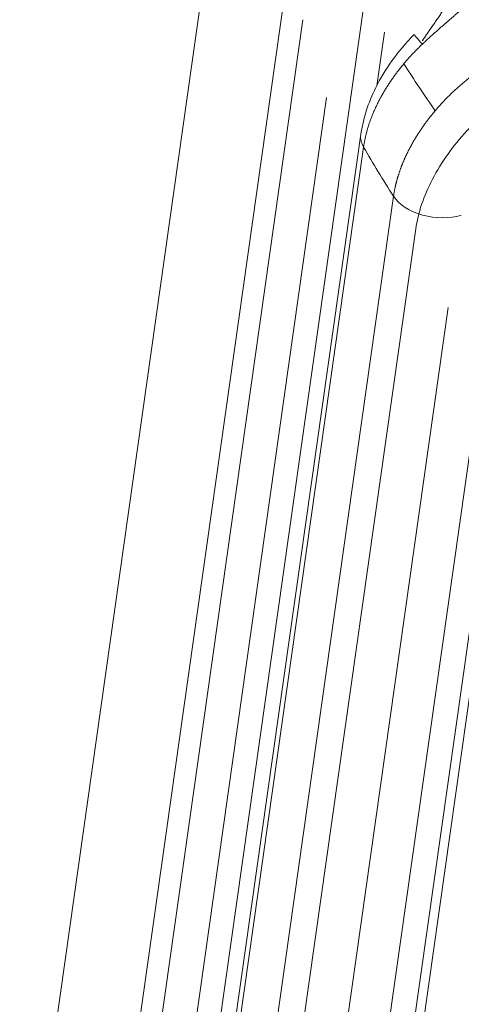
# Model space of a CAD drawing. Header units: millimetres. Extents: x 25069 to 61396, y 8621 to 21558.
# Tile 658 of 700: x 59929 to 59943, y 15965 to 15997. Entities that reach past the tile are written whole.
import ezdxf

# ---------------------------------------------------------------- set-up
doc = ezdxf.new("R2010")
doc.units = ezdxf.units.MM
doc.layers.add('10', color=7, linetype='Continuous')

msp = doc.modelspace()

# ---------------------------------------------------------------- linework, layer by layer
at = {"layer": '10', "color": 7, "linetype": 'Continuous', "lineweight": 20}
for p, q in [((59936.083, 16009.286), (59928.603, 15956.384)), ((59931.933, 15942.794), (59939.947, 15999.479)), ((59929.863, 15946.456), (59937.184, 15998.237)), ((59930.056, 15942.868), (59937.694, 15996.897)), ((59940.311, 15996.5), (59940.066, 15994.77)), ((59938.451, 15994.398), (59931.574, 15945.755)), ((59939.554, 15993.217), (59931.74, 15937.946)), ((59939.643, 15992.805), (59932.249, 15940.505)), ((59933.196, 15938.822), (59940.605, 15991.225)), ((59941.318, 15990.175), (59933.566, 15935.344)), ((59936.873, 15939.311), (59944.098, 15990.409)), ((59942.36, 15987.646), (59935.415, 15938.523)), ((59944.37, 15986.652), (59936.517, 15931.105)), ((59944.583, 15986.072), (59937.149, 15933.495))]:
    msp.add_line(p, q, dxfattribs=at)
for centre, major_axis, ratio, start_param, end_param in [((59996.045, 16004.798), (-54.458, 7.699), 0.613111, 6.157956, 6.771176), ((59942.336, 15995.366), (1.063, -1.058), 0.038055, 3.140529, 3.892691), ((59996.045, 16004.798), (-59.409, 8.399), 0.613111, 0.478507, 0.520471), ((59941.039, 15993.007), (1.485, -0.21), 0.613111, 3.160434, 3.586168), ((59995.492, 16000.887), (59.409, -8.399), 0.613111, 3.586168, 3.629683), ((59941.977, 15991.466), (1.485, -0.21), 0.613111, 3.629683, 5.367928)]:
    msp.add_ellipse(centre, major_axis=major_axis, ratio=ratio, start_param=start_param, end_param=end_param, dxfattribs=at)
for points, knots in [([(59943.442, 15999.697), (59943.447, 15999.693), (59943.457, 15999.684), (59943.472, 15999.672), (59943.487, 15999.659), (59943.501, 15999.646), (59943.515, 15999.633), (59943.529, 15999.62), (59943.542, 15999.607), (59943.556, 15999.594), (59943.569, 15999.581), (59943.582, 15999.568), (59943.594, 15999.555), (59943.607, 15999.542), (59943.619, 15999.528), (59943.631, 15999.515), (59943.642, 15999.502), (59943.654, 15999.488), (59943.665, 15999.475), (59943.676, 15999.461), (59943.687, 15999.447), (59943.697, 15999.434), (59943.707, 15999.42), (59943.717, 15999.406), (59943.727, 15999.393), (59943.737, 15999.379), (59943.746, 15999.365), (59943.755, 15999.351), (59943.764, 15999.337), (59943.772, 15999.323), (59943.781, 15999.309), (59943.789, 15999.295), (59943.814, 15999.249), (59943.852, 15999.17), (59943.89, 15999.057), (59943.912, 15998.943), (59943.919, 15998.83), (59943.912, 15998.719), (59943.891, 15998.608), (59943.857, 15998.496), (59943.805, 15998.374), (59943.732, 15998.24), (59943.634, 15998.095), (59943.512, 15997.942), (59943.367, 15997.779), (59943.198, 15997.607), (59943.009, 15997.428), (59942.861, 15997.294), (59942.766, 15997.209), (59942.727, 15997.175), (59942.688, 15997.141), (59942.649, 15997.106), (59942.609, 15997.071), (59942.568, 15997.036), (59942.527, 15997), (59942.486, 15996.964), (59942.444, 15996.928), (59942.402, 15996.891), (59942.359, 15996.854), (59942.316, 15996.816), (59942.272, 15996.778), (59942.228, 15996.74), (59942.184, 15996.701), (59942.139, 15996.662), (59942.094, 15996.622), (59942.049, 15996.582), (59942.003, 15996.542), (59941.957, 15996.501), (59941.911, 15996.459), (59941.864, 15996.418), (59941.817, 15996.375), (59941.77, 15996.332), (59941.722, 15996.289), (59941.675, 15996.245), (59941.627, 15996.201), (59941.579, 15996.156), (59941.547, 15996.126), (59941.531, 15996.111)], [0, 0, 0, 0, 0.004171, 0.00833, 0.012477, 0.016612, 0.020736, 0.024849, 0.028952, 0.033046, 0.037131, 0.041207, 0.045275, 0.049336, 0.05339, 0.057438, 0.061479, 0.065515, 0.069547, 0.073574, 0.077598, 0.081618, 0.085636, 0.089652, 0.093666, 0.097679, 0.101692, 0.105705, 0.109719, 0.113733, 0.11775, 0.121769, 0.125791, 0.157, 0.188149, 0.219499, 0.251309, 0.281747, 0.312522, 0.343828, 0.375843, 0.416518, 0.458091, 0.500843, 0.548782, 0.597851, 0.648333, 0.700489, 0.709826, 0.719223, 0.728683, 0.738205, 0.747792, 0.757445, 0.767164, 0.776951, 0.786807, 0.796734, 0.806731, 0.816801, 0.826945, 0.837162, 0.847456, 0.857825, 0.868272, 0.878797, 0.889402, 0.900087, 0.910852, 0.9217, 0.932631, 0.943645, 0.954744, 0.965928, 0.977198, 0.988555, 1, 1, 1, 1]), ([(59941.532, 15996.215), (59941.537, 15996.222), (59941.546, 15996.236), (59941.559, 15996.257), (59941.572, 15996.277), (59941.585, 15996.298), (59941.599, 15996.318), (59941.612, 15996.338), (59941.625, 15996.358), (59941.638, 15996.378), (59941.651, 15996.397), (59941.664, 15996.417), (59941.678, 15996.436), (59941.691, 15996.456), (59941.704, 15996.475), (59941.717, 15996.494), (59941.729, 15996.513), (59941.742, 15996.532), (59941.755, 15996.55), (59941.768, 15996.569), (59941.781, 15996.587), (59941.793, 15996.605), (59941.806, 15996.623), (59941.818, 15996.641), (59941.831, 15996.659), (59941.843, 15996.677), (59941.856, 15996.695), (59941.868, 15996.712), (59941.88, 15996.73), (59941.892, 15996.747), (59941.933, 15996.805), (59942, 15996.902), (59942.089, 15997.035), (59942.169, 15997.165), (59942.233, 15997.287), (59942.282, 15997.405), (59942.31, 15997.514), (59942.32, 15997.625), (59942.313, 15997.711), (59942.298, 15997.779), (59942.283, 15997.828), (59942.261, 15997.884), (59942.236, 15997.935), (59942.212, 15997.977), (59942.193, 15998.007), (59942.173, 15998.035), (59942.154, 15998.061), (59942.135, 15998.084), (59942.116, 15998.106), (59942.099, 15998.125), (59942.088, 15998.137), (59942.082, 15998.142)], [0, 0, 0, 0, 0.009568, 0.019058, 0.028473, 0.037812, 0.047077, 0.056267, 0.065386, 0.074432, 0.083408, 0.092314, 0.101151, 0.109921, 0.118624, 0.127261, 0.135834, 0.144344, 0.152792, 0.161178, 0.169505, 0.177774, 0.185985, 0.194141, 0.202241, 0.210289, 0.218285, 0.22623, 0.234127, 0.241976, 0.249779, 0.312907, 0.374555, 0.435887, 0.499593, 0.558624, 0.624669, 0.680562, 0.74967, 0.77379, 0.802602, 0.836104, 0.874297, 0.894345, 0.913155, 0.930726, 0.947058, 0.962152, 0.976006, 0.988622, 1, 1, 1, 1]), ([(59941.272, 15996.424), (59941.004, 15996.153), (59940.545, 15995.612), (59939.883, 15994.521), (59939.631, 15993.721), (59939.552, 15993.2)], [0, 0, 0, 0, 0.288856, 0.552833, 1, 1, 1, 1]), ([(59941.531, 15996.111), (59941.523, 15996.104), (59941.507, 15996.089), (59941.483, 15996.066), (59941.459, 15996.043), (59941.436, 15996.02), (59941.412, 15995.997), (59941.389, 15995.974), (59941.366, 15995.95), (59941.343, 15995.927), (59941.32, 15995.904), (59941.297, 15995.881), (59941.274, 15995.857), (59941.252, 15995.834), (59941.229, 15995.81), (59941.207, 15995.786), (59941.185, 15995.763), (59941.163, 15995.739), (59941.141, 15995.715), (59941.119, 15995.692), (59941.098, 15995.668), (59941.077, 15995.644), (59941.055, 15995.62), (59941.034, 15995.596), (59941.013, 15995.572), (59940.992, 15995.548), (59940.972, 15995.524), (59940.951, 15995.499), (59940.931, 15995.475), (59940.911, 15995.451), (59940.891, 15995.427), (59940.871, 15995.402), (59940.851, 15995.378), (59940.832, 15995.354), (59940.812, 15995.329), (59940.793, 15995.305), (59940.774, 15995.28), (59940.755, 15995.256), (59940.736, 15995.231), (59940.717, 15995.206), (59940.699, 15995.182), (59940.68, 15995.157), (59940.662, 15995.133), (59940.644, 15995.108), (59940.626, 15995.083), (59940.608, 15995.059), (59940.591, 15995.034), (59940.573, 15995.009), (59940.556, 15994.984), (59940.539, 15994.96), (59940.522, 15994.935), (59940.505, 15994.91), (59940.488, 15994.885), (59940.472, 15994.86), (59940.455, 15994.835), (59940.439, 15994.811), (59940.423, 15994.786), (59940.407, 15994.761), (59940.392, 15994.736), (59940.376, 15994.711), (59940.361, 15994.686), (59940.345, 15994.661), (59940.33, 15994.636), (59940.315, 15994.612), (59940.301, 15994.587), (59940.286, 15994.562), (59940.272, 15994.537), (59940.251, 15994.502), (59940.226, 15994.456), (59940.195, 15994.401), (59940.165, 15994.345), (59940.136, 15994.289), (59940.107, 15994.233), (59940.08, 15994.177), (59940.053, 15994.122), (59940.027, 15994.066), (59940.001, 15994.01), (59939.977, 15993.954), (59939.953, 15993.898), (59939.93, 15993.842), (59939.908, 15993.787), (59939.886, 15993.731), (59939.865, 15993.676), (59939.845, 15993.62), (59939.826, 15993.565), (59939.808, 15993.509), (59939.79, 15993.454), (59939.774, 15993.399), (59939.758, 15993.344), (59939.743, 15993.289), (59939.728, 15993.235), (59939.715, 15993.18), (59939.702, 15993.126), (59939.69, 15993.072), (59939.679, 15993.018), (59939.669, 15992.964), (59939.659, 15992.911), (59939.651, 15992.858), (59939.645, 15992.822), (59939.643, 15992.805)], [0, 0, 0, 0, 0.007844, 0.01568, 0.023508, 0.031327, 0.039137, 0.046939, 0.054733, 0.062518, 0.070294, 0.078062, 0.085822, 0.093573, 0.101315, 0.109049, 0.116775, 0.124492, 0.132201, 0.139901, 0.147593, 0.155277, 0.162952, 0.170618, 0.178276, 0.185926, 0.193567, 0.2012, 0.208825, 0.216441, 0.224048, 0.231647, 0.239238, 0.246821, 0.254395, 0.26196, 0.269517, 0.277066, 0.284607, 0.292139, 0.299663, 0.307178, 0.314685, 0.322184, 0.329674, 0.337156, 0.34463, 0.352095, 0.359552, 0.367001, 0.374441, 0.381873, 0.389297, 0.396712, 0.404119, 0.411518, 0.418909, 0.426291, 0.433665, 0.441031, 0.448388, 0.455737, 0.463078, 0.470411, 0.477735, 0.485051, 0.492359, 0.499659, 0.515971, 0.532271, 0.548559, 0.564835, 0.581099, 0.597351, 0.613592, 0.62982, 0.646037, 0.662243, 0.678437, 0.694619, 0.710791, 0.72695, 0.743099, 0.759236, 0.775363, 0.791478, 0.807582, 0.823675, 0.839758, 0.855829, 0.87189, 0.887941, 0.90398, 0.920009, 0.936028, 0.952036, 0.968035, 0.984022, 1, 1, 1, 1]), ([(59940.605, 15991.225), (59940.606, 15991.234), (59940.609, 15991.251), (59940.613, 15991.277), (59940.617, 15991.303), (59940.621, 15991.33), (59940.626, 15991.356), (59940.631, 15991.383), (59940.636, 15991.409), (59940.641, 15991.436), (59940.646, 15991.462), (59940.652, 15991.489), (59940.657, 15991.516), (59940.663, 15991.543), (59940.669, 15991.569), (59940.676, 15991.596), (59940.682, 15991.623), (59940.689, 15991.65), (59940.696, 15991.677), (59940.703, 15991.704), (59940.71, 15991.731), (59940.718, 15991.759), (59940.726, 15991.786), (59940.733, 15991.813), (59940.742, 15991.84), (59940.75, 15991.868), (59940.758, 15991.895), (59940.767, 15991.922), (59940.776, 15991.95), (59940.785, 15991.977), (59940.794, 15992.004), (59940.804, 15992.032), (59940.813, 15992.059), (59940.823, 15992.087), (59940.833, 15992.115), (59940.843, 15992.142), (59940.854, 15992.17), (59940.864, 15992.197), (59940.875, 15992.225), (59940.886, 15992.253), (59940.897, 15992.28), (59940.909, 15992.308), (59940.92, 15992.336), (59940.932, 15992.363), (59940.944, 15992.391), (59940.956, 15992.419), (59940.968, 15992.447), (59940.981, 15992.474), (59940.993, 15992.502), (59941.006, 15992.53), (59941.019, 15992.558), (59941.033, 15992.586), (59941.046, 15992.613), (59941.06, 15992.641), (59941.073, 15992.669), (59941.087, 15992.697), (59941.102, 15992.724), (59941.116, 15992.752), (59941.131, 15992.78), (59941.145, 15992.808), (59941.16, 15992.835), (59941.175, 15992.863), (59941.191, 15992.891), (59941.206, 15992.919), (59941.222, 15992.946), (59941.237, 15992.974), (59941.253, 15993.002), (59941.27, 15993.029), (59941.286, 15993.057), (59941.303, 15993.084), (59941.319, 15993.112), (59941.336, 15993.14), (59941.353, 15993.167), (59941.37, 15993.195), (59941.388, 15993.222), (59941.405, 15993.25), (59941.428, 15993.284), (59941.455, 15993.325), (59941.487, 15993.373), (59941.519, 15993.421), (59941.553, 15993.468), (59941.586, 15993.516), (59941.621, 15993.564), (59941.656, 15993.612), (59941.692, 15993.659), (59941.728, 15993.707), (59941.765, 15993.755), (59941.802, 15993.802), (59941.84, 15993.85), (59941.879, 15993.897), (59941.918, 15993.944), (59941.958, 15993.991), (59941.998, 15994.038), (59942.039, 15994.085), (59942.08, 15994.132), (59942.122, 15994.178), (59942.165, 15994.225), (59942.208, 15994.271), (59942.252, 15994.317), (59942.296, 15994.363), (59942.341, 15994.408), (59942.387, 15994.454), (59942.433, 15994.499), (59942.479, 15994.544), (59942.526, 15994.589), (59942.574, 15994.633), (59942.622, 15994.677), (59942.671, 15994.721), (59942.72, 15994.765), (59942.77, 15994.808), (59942.82, 15994.851), (59942.871, 15994.894), (59942.922, 15994.937), (59942.973, 15994.979), (59943.026, 15995.02), (59943.078, 15995.062), (59943.114, 15995.089), (59943.131, 15995.103)], [0, 0, 0, 0, 0.006563, 0.013128, 0.019696, 0.026267, 0.03284, 0.039415, 0.045994, 0.052574, 0.059158, 0.065743, 0.072332, 0.078923, 0.085517, 0.092113, 0.098712, 0.105313, 0.111917, 0.118524, 0.125133, 0.131745, 0.138359, 0.144977, 0.151596, 0.158219, 0.164844, 0.171472, 0.178102, 0.184735, 0.191371, 0.198009, 0.20465, 0.211294, 0.21794, 0.224589, 0.231241, 0.237895, 0.244552, 0.251212, 0.257874, 0.264539, 0.271207, 0.277878, 0.284551, 0.291227, 0.297906, 0.304588, 0.311272, 0.317959, 0.324648, 0.331341, 0.338036, 0.344734, 0.351435, 0.358138, 0.364844, 0.371553, 0.378265, 0.38498, 0.391697, 0.398417, 0.40514, 0.411866, 0.418594, 0.425325, 0.432059, 0.438796, 0.445536, 0.452279, 0.459024, 0.465772, 0.472523, 0.479277, 0.486033, 0.492793, 0.499555, 0.511379, 0.523238, 0.535132, 0.547061, 0.559026, 0.571025, 0.583059, 0.595129, 0.607234, 0.619374, 0.631549, 0.643759, 0.656005, 0.668286, 0.680602, 0.692953, 0.70534, 0.717762, 0.730219, 0.742712, 0.75524, 0.767803, 0.780402, 0.793036, 0.805705, 0.81841, 0.83115, 0.843926, 0.856737, 0.869584, 0.882466, 0.895383, 0.908336, 0.921324, 0.934348, 0.947407, 0.960502, 0.973633, 0.986799, 1, 1, 1, 1]), ([(59944.699, 15994.749), (59944.615, 15994.698), (59944.531, 15994.646), (59944.181, 15994.417), (59943.921, 15994.222), (59943.418, 15993.795), (59943.179, 15993.566), (59942.737, 15993.085), (59942.531, 15992.832), (59942.159, 15992.307), (59941.996, 15992.041), (59941.716, 15991.502), (59941.598, 15991.227), (59941.418, 15990.691), (59941.355, 15990.431), (59941.318, 15990.175)], [0, 0, 0, 0, 0.048903, 0.048903, 0.207682, 0.207682, 0.366461, 0.366461, 0.525241, 0.525241, 0.68402, 0.68402, 0.842799, 0.842799, 1, 1, 1, 1])]:
    msp.add_open_spline(points, degree=3, knots=knots, dxfattribs=at)

doc.saveas('drawing.dxf')
